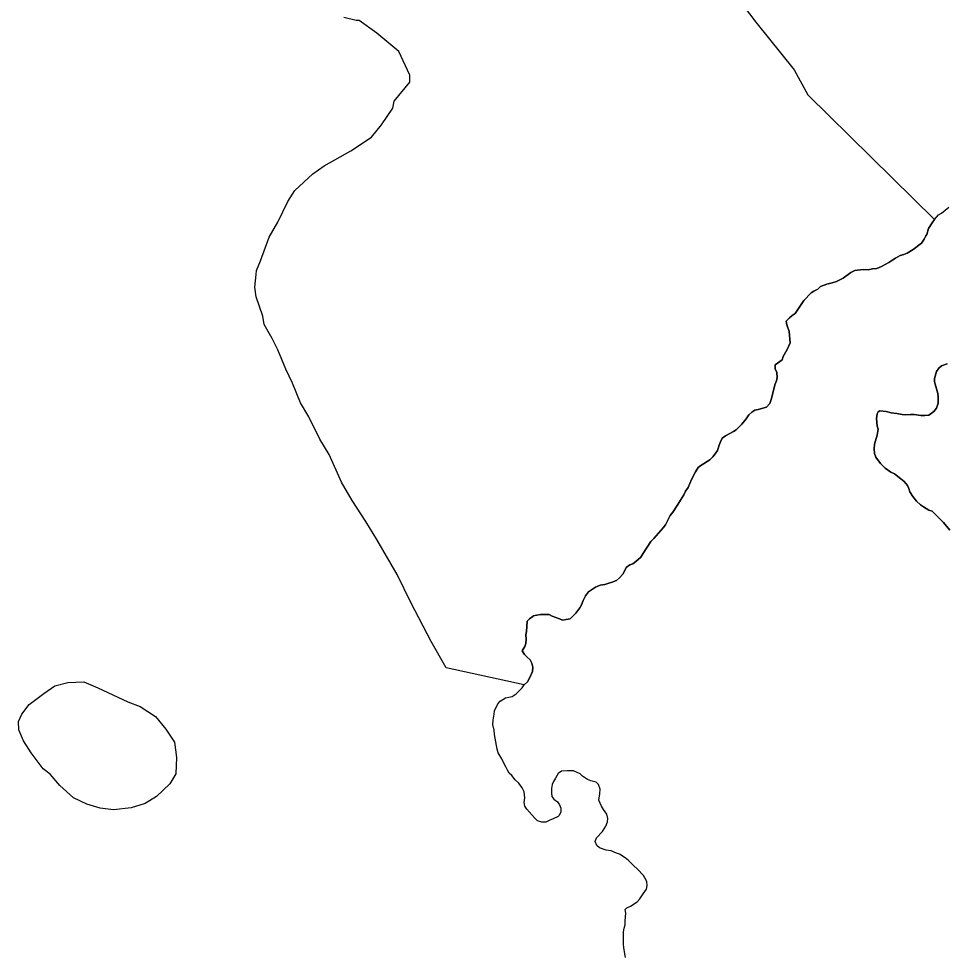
# Model space of a CAD drawing. Extents: x 3161615 to 3199515, y 867541 to 892976.
# Drawn here: x 3185846 to 3186694, y 888224 to 889078 of the extents above; entities that cross this region are included whole.
import ezdxf

# ---------------------------------------------------------------- set-up
doc = ezdxf.new("R2010")
doc.units = 0
doc.layers.add('V-SITE-VEGE', color=7, linetype='Continuous')
doc.layers.add('V-TOPO-SHOR', color=7, linetype='Continuous')

msp = doc.modelspace()

# ---------------------------------------------------------------- linework, layer by layer
at = {"layer": 'V-SITE-VEGE'}
for points in [[(3186491.19, 889114.17), (3186521.26, 889074.42), (3186556.37, 889030.79), (3186568.82, 889007.76)], [(3186363.01, 888544.37), (3186361.42, 888540.5), (3186359.82, 888537.59), (3186356.3, 888532.75), (3186351.18, 888527.57), (3186347.31, 888526.9), (3186344.09, 888526.56), (3186341.19, 888527.51), (3186334.73, 888530.06), (3186331.83, 888531.66), (3186323.78, 888531.61), (3186317.02, 888530.29), (3186317.02, 888529.97), (3186313.81, 888527.7), (3186311.57, 888525.43), (3186310.97, 888516.09), (3186310.34, 888512.87), (3186310.68, 888509), (3186310.38, 888505.13), (3186309.43, 888502.23), (3186307.2, 888498.36), (3186309.15, 888494.82), (3186311.73, 888492.58), (3186314.32, 888490.02), (3186315.95, 888487.13), (3186316.93, 888483.27), (3186316.63, 888479.4), (3186313.76, 888473.26), (3186311.85, 888470.03), (3186308.96, 888467.12), (3186237.38, 888482.59), (3186223.67, 888506.9), (3186205, 888542.71), (3186192.58, 888568.28), (3186173.87, 888600.28), (3186163.88, 888616.92), (3186151.38, 888636.13), (3186141.4, 888652.77), (3186130.25, 888678.33), (3186121.51, 888692.42), (3186111.57, 888712.87), (3186104.08, 888725.67), (3186096.66, 888743.55), (3186090.44, 888756.34), (3186083.02, 888774.22), (3186078.05, 888784.45), (3186070.56, 888797.25), (3186069.38, 888804.89), (3186063.22, 888822.76), (3186062.05, 888831.68), (3186063.45, 888843.11), (3186063.5, 888846.92), (3186067.41, 888855.78), (3186075.28, 888877.3), (3186083.07, 888891.2), (3186092.19, 888910.17), (3186098.66, 888920.27), (3186115.36, 888935.33), (3186125.61, 888942.85), (3186149.93, 888956.56), (3186169.14, 888969.06), (3186178.17, 888980.4), (3186188.51, 888995.54), (3186189.85, 889001.88), (3186204.04, 889019.52), (3186204.11, 889025.88), (3186194.19, 889047.6), (3186174.03, 889064.36), (3186157.64, 889075.99), (3186155.09, 889076.02), (3186143.68, 889078.69)], [(3186568.82, 889007.76), (3186684.95, 888893.54), (3186682.71, 888890.63), (3186679.52, 888885.46), (3186677.93, 888879.98), (3186676.97, 888878.69), (3186675.38, 888875.46), (3186673.14, 888871.9), (3186665.44, 888866.07), (3186659.98, 888862.82), (3186656.77, 888861.51), (3186653.55, 888860.53), (3186649.38, 888858.25), (3186646.81, 888856.63), (3186643.28, 888854.04), (3186636.54, 888850.46), (3186632.03, 888848.83), (3186628.17, 888848.49), (3186624.31, 888847.5), (3186619.48, 888847.8), (3186612.07, 888846.79), (3186608.22, 888845.16), (3186601.15, 888839.97), (3186595.05, 888836.72), (3186591.19, 888835.41), (3186586.37, 888834.42), (3186580.58, 888832.14), (3186578.01, 888829.87), (3186574.48, 888827.92), (3186571.91, 888826.3), (3186565.18, 888819.5), (3186561.67, 888814.01), (3186557.19, 888807.54), (3186554.63, 888805.6), (3186552.06, 888803.33), (3186549.17, 888800.41), (3186549.51, 888797.2), (3186551.8, 888791.09), (3186552.82, 888780.46), (3186549.95, 888774.33), (3186546.44, 888768.19), (3186545.49, 888764.97), (3186539.07, 888760.43), (3186539.09, 888756.88), (3186540.39, 888753.35), (3186540.74, 888748.84), (3186540.11, 888745.61), (3186538.52, 888742.06), (3186536.63, 888733.35), (3186535.37, 888728.52), (3186534.09, 888724.97), (3186530.89, 888721.73), (3186523.49, 888719.44), (3186520.28, 888718.78), (3186517.71, 888717.16), (3186514.82, 888714.56), (3186512.26, 888711.01), (3186508.42, 888706.16), (3186503.3, 888700.98), (3186500.73, 888699.35), (3186493.34, 888695.45), (3186490.45, 888693.18), (3186488.86, 888689.95), (3186487.58, 888686.73), (3186486, 888681.89), (3186484.08, 888678.98), (3186481.84, 888676.07), (3186478.95, 888673.48), (3186470.93, 888668.28), (3186468.36, 888666.34), (3186465.8, 888662.46), (3186462.3, 888655.35), (3186459.11, 888647.93), (3186456.87, 888644.7), (3186455.29, 888641.15), (3186452.09, 888636.3), (3186449.85, 888632.42), (3186445.05, 888625.31), (3186442.81, 888622.4), (3186438.35, 888613.68), (3186436.43, 888611.1), (3186427.78, 888601.39), (3186424.9, 888598.48), (3186417.55, 888587.17), (3186415.95, 888584.26), (3186411.14, 888580.05), (3186408.57, 888578.1), (3186405.68, 888577.12), (3186402.47, 888574.53), (3186400.88, 888571.3), (3186399.28, 888568.71), (3186396.4, 888565.16), (3186393.51, 888562.89), (3186389.65, 888561.26), (3186386.44, 888560.28), (3186382.9, 888558.97), (3186378.72, 888558.63), (3186374.22, 888556.67), (3186367.8, 888552.45), (3186365.24, 888548.57), (3186363.01, 888544.37)], [(3186698.95, 888608.88), (3186693.12, 888615.94), (3186685.67, 888623.63), (3186682.76, 888626.19), (3186679.85, 888627.14), (3186675.01, 888630.34), (3186672.1, 888632.26), (3186668.54, 888635.46), (3186664.98, 888639.63), (3186662.37, 888644.13), (3186661.39, 888647.02), (3186660.09, 888649.91), (3186657.17, 888653.44), (3186654.26, 888656), (3186648.44, 888660.48), (3186644.89, 888662.07), (3186639.72, 888665.59), (3186635.51, 888670.08), (3186631.29, 888675.86), (3186629.99, 888679.07), (3186629.65, 888683.58), (3186629.94, 888687.77), (3186632.48, 888695.83), (3186633.42, 888701.31), (3186632.44, 888704.21), (3186631.76, 888711.29), (3186632.38, 888715.48), (3186633.34, 888717.42), (3186634.94, 888718.39), (3186640.75, 888717.78), (3186645.26, 888716.51), (3186650.42, 888715.89), (3186655.25, 888714.95), (3186658.48, 888714.65), (3186662.99, 888714.99), (3186666.21, 888715.01), (3186672.33, 888714.07), (3186676.19, 888714.09), (3186679.74, 888714.43), (3186684.23, 888717.68), (3186686.79, 888720.59), (3186688.38, 888725.42), (3186688.35, 888730.9), (3186688.01, 888734.12), (3186685.06, 888744.73), (3186685.04, 888747.96), (3186686.94, 888754.41), (3186688.86, 888757.32), (3186691.43, 888759.58), (3186696.57, 888761.22)]]:
    msp.add_lwpolyline(points, dxfattribs=at)
at = {"layer": 'V-TOPO-SHOR'}
for points in [[(3186452.09, 888636.3), (3186455.28, 888641.15), (3186456.87, 888644.7), (3186459.11, 888647.93), (3186462.3, 888655.35), (3186465.8, 888662.46), (3186468.36, 888666.34), (3186470.93, 888668.28), (3186478.95, 888673.48), (3186481.84, 888676.07), (3186484.08, 888678.98), (3186486, 888681.89), (3186487.58, 888686.73), (3186488.86, 888689.95), (3186490.45, 888693.18), (3186493.34, 888695.45), (3186500.73, 888699.35), (3186503.29, 888700.98), (3186508.42, 888706.16), (3186512.26, 888711.01), (3186514.82, 888714.56), (3186517.71, 888717.16), (3186520.28, 888718.78), (3186523.49, 888719.44), (3186530.89, 888721.73), (3186534.09, 888724.97), (3186535.37, 888728.52), (3186536.63, 888733.35), (3186538.52, 888742.06), (3186540.11, 888745.61), (3186540.74, 888748.84), (3186540.39, 888753.35), (3186539.09, 888756.88), (3186539.07, 888760.43), (3186545.49, 888764.97), (3186546.44, 888768.19), (3186549.95, 888774.33), (3186552.82, 888780.46), (3186551.8, 888791.09), (3186549.51, 888797.2), (3186549.17, 888800.41), (3186552.06, 888803.33), (3186554.63, 888805.6), (3186557.19, 888807.54), (3186561.67, 888814.01), (3186565.18, 888819.5), (3186571.91, 888826.3), (3186574.48, 888827.92), (3186578.01, 888829.87), (3186580.58, 888832.14), (3186586.37, 888834.42), (3186591.19, 888835.41), (3186595.05, 888836.72), (3186601.15, 888839.97), (3186608.22, 888845.16), (3186612.07, 888846.79), (3186619.48, 888847.8), (3186624.31, 888847.5), (3186628.17, 888848.49), (3186632.03, 888848.83), (3186636.53, 888850.46), (3186643.28, 888854.04), (3186646.81, 888856.63), (3186649.38, 888858.25), (3186653.55, 888860.53), (3186656.77, 888861.51), (3186659.98, 888862.82), (3186665.44, 888866.07), (3186673.14, 888871.9), (3186675.38, 888875.46), (3186676.97, 888878.69), (3186677.93, 888879.98), (3186679.52, 888885.46), (3186682.71, 888890.63), (3186684.95, 888893.54), (3186688.8, 888897.75), (3186691.36, 888899.37), (3186698.1, 888904.88)], [(3186696.57, 888761.22), (3186691.43, 888759.58), (3186688.86, 888757.32), (3186686.94, 888754.41), (3186685.04, 888747.96), (3186685.06, 888744.73), (3186688.01, 888734.12), (3186688.35, 888730.9), (3186688.38, 888725.42), (3186686.79, 888720.59), (3186684.23, 888717.68), (3186679.74, 888714.43), (3186676.19, 888714.09), (3186672.33, 888714.07), (3186666.2, 888715.01), (3186662.99, 888714.99), (3186658.48, 888714.65), (3186655.25, 888714.95), (3186650.42, 888715.89), (3186645.26, 888716.51), (3186640.75, 888717.78), (3186634.94, 888718.39), (3186633.34, 888717.42), (3186632.38, 888715.48), (3186631.76, 888711.29), (3186632.44, 888704.21), (3186633.42, 888701.31), (3186632.48, 888695.83), (3186629.94, 888687.77), (3186629.64, 888683.58), (3186629.99, 888679.07), (3186631.29, 888675.86), (3186635.51, 888670.08), (3186639.72, 888665.59), (3186644.89, 888662.07), (3186648.44, 888660.48), (3186654.26, 888656), (3186657.17, 888653.44), (3186660.09, 888649.91), (3186661.39, 888647.02), (3186662.37, 888644.13), (3186664.98, 888639.63), (3186668.54, 888635.46), (3186672.1, 888632.26), (3186675.01, 888630.34), (3186679.85, 888627.14), (3186682.76, 888626.19), (3186685.67, 888623.63), (3186693.12, 888615.94), (3186698.95, 888608.88)], [(3186399.28, 888568.71), (3186400.88, 888571.3), (3186402.47, 888574.53), (3186405.68, 888577.12), (3186408.57, 888578.1), (3186411.14, 888580.05), (3186415.95, 888584.26), (3186417.55, 888587.17), (3186424.9, 888598.48), (3186427.78, 888601.39), (3186436.43, 888611.1), (3186438.35, 888613.68), (3186442.81, 888622.4), (3186445.06, 888625.31), (3186449.85, 888632.42), (3186452.09, 888636.3)], [(3186377.46, 888361.5), (3186378.4, 888367.3), (3186378.7, 888371.49), (3186377.07, 888375.67), (3186374.8, 888377.91), (3186369.96, 888379.17), (3186367.06, 888380.45), (3186362.53, 888383.32), (3186360.27, 888385.57), (3186354.13, 888388.43), (3186348.66, 888388.41), (3186343.18, 888388.06), (3186339.97, 888385.78), (3186337.74, 888381.59), (3186335.82, 888378.68), (3186334.55, 888375.77), (3186333.92, 888372.23), (3186333.94, 888368.04), (3186334.28, 888364.82), (3186336.23, 888362.25), (3186339.46, 888360.01), (3186341.41, 888357.13), (3186342.39, 888354.23), (3186342.4, 888350.69), (3186341.13, 888347.46), (3186340.17, 888346.49), (3186335.35, 888344.21), (3186331.82, 888342.91), (3186328.92, 888341.28), (3186325.06, 888341.26), (3186321.19, 888342.53), (3186318.6, 888345.09), (3186311.47, 888353.11), (3186309.52, 888356), (3186308.86, 888359.22), (3186309.49, 888363.73), (3186308.81, 888369.2), (3186307.18, 888372.74), (3186303.94, 888376.91), (3186300.71, 888380.11), (3186297.47, 888383.96), (3186295.2, 888386.2), (3186293.58, 888389.09), (3186292.27, 888391.99), (3186289.67, 888396.48), (3186288.37, 888399.38), (3186285.12, 888404.84), (3186284.14, 888408.05), (3186281.82, 888421.57), (3186281.47, 888425.75), (3186280.16, 888430.9), (3186280.46, 888434.77), (3186281.4, 888440.25), (3186281.7, 888443.47), (3186284.89, 888449.61), (3186286.81, 888452.19), (3186291.95, 888455.12), (3186298.07, 888456.43), (3186301.6, 888459.03), (3186304.48, 888461.62), (3186307.04, 888464.53), (3186308.96, 888467.12), (3186311.85, 888470.03), (3186313.76, 888473.26), (3186316.63, 888479.4), (3186316.93, 888483.27), (3186315.95, 888487.13), (3186314.32, 888490.02), (3186311.73, 888492.58), (3186309.15, 888494.82), (3186307.19, 888498.36), (3186309.43, 888502.23), (3186310.38, 888505.13), (3186310.68, 888509), (3186310.34, 888512.87), (3186310.97, 888516.09), (3186311.57, 888525.43), (3186313.81, 888527.7), (3186317.02, 888529.97), (3186317.02, 888530.29), (3186323.77, 888531.61), (3186331.83, 888531.66), (3186334.73, 888530.06), (3186341.19, 888527.51), (3186344.09, 888526.56), (3186347.31, 888526.9), (3186351.18, 888527.57), (3186356.3, 888532.75), (3186359.82, 888537.59), (3186361.42, 888540.5), (3186363.01, 888544.37), (3186365.24, 888548.57), (3186367.8, 888552.45), (3186374.22, 888556.67), (3186378.72, 888558.63), (3186382.9, 888558.97), (3186386.44, 888560.28), (3186389.65, 888561.26), (3186393.51, 888562.89), (3186396.4, 888565.16), (3186399.28, 888568.71)], [(3185988.41, 888414.55), (3185990.43, 888400.62), (3185989.54, 888385.6), (3185984.08, 888376.34), (3185971.89, 888364.73), (3185961.53, 888358.46), (3185948.68, 888354.58), (3185932.61, 888352.54), (3185920.26, 888354.25), (3185907.99, 888357.83), (3185895.97, 888363.54), (3185883.39, 888374.83), (3185874.37, 888385.27), (3185868.04, 888390.29), (3185857.13, 888404.98), (3185850.14, 888415.95), (3185845.92, 888425.78), (3185845.61, 888433.42), (3185848.68, 888440.27), (3185855.2, 888449.28), (3185868.74, 888459.29), (3185878.91, 888466.09), (3185890.62, 888469.27), (3185905.27, 888469.88), (3185918.17, 888464.35), (3185945.59, 888451.71), (3185957.07, 888447.42), (3185971.06, 888437.99), (3185980.62, 888426.58), (3185988.41, 888414.55)], [(3186401.7, 888217.32), (3186400.37, 888226.01), (3186400.03, 888229.87), (3186399.97, 888240.82), (3186400.6, 888244.05), (3186401.55, 888247.27), (3186401.53, 888250.82), (3186402.14, 888257.91), (3186401.48, 888261.12), (3186403.08, 888262.74), (3186406.29, 888264.37), (3186412.39, 888268.26), (3186414.96, 888271.18), (3186417.83, 888275.7), (3186421.03, 888279.9), (3186421.66, 888283.13), (3186421.32, 888286.99), (3186418.39, 888292.45), (3186412.89, 888298.22), (3186409, 888301.74), (3186404.47, 888306.23), (3186401.56, 888308.47), (3186396.39, 888311.99), (3186393.49, 888312.94), (3186388.65, 888315.17), (3186384.13, 888315.79), (3186378, 888317.69), (3186375.42, 888319.94), (3186374.11, 888323.47), (3186375.06, 888327.02), (3186380.82, 888332.85), (3186383.7, 888337.69), (3186385.29, 888341.57), (3186385.6, 888344.79), (3186384.61, 888348.65), (3186381.69, 888352.82), (3186379.74, 888356.03), (3186377.46, 888361.5)]]:
    msp.add_lwpolyline(points, dxfattribs=at)

doc.saveas('drawing.dxf')
